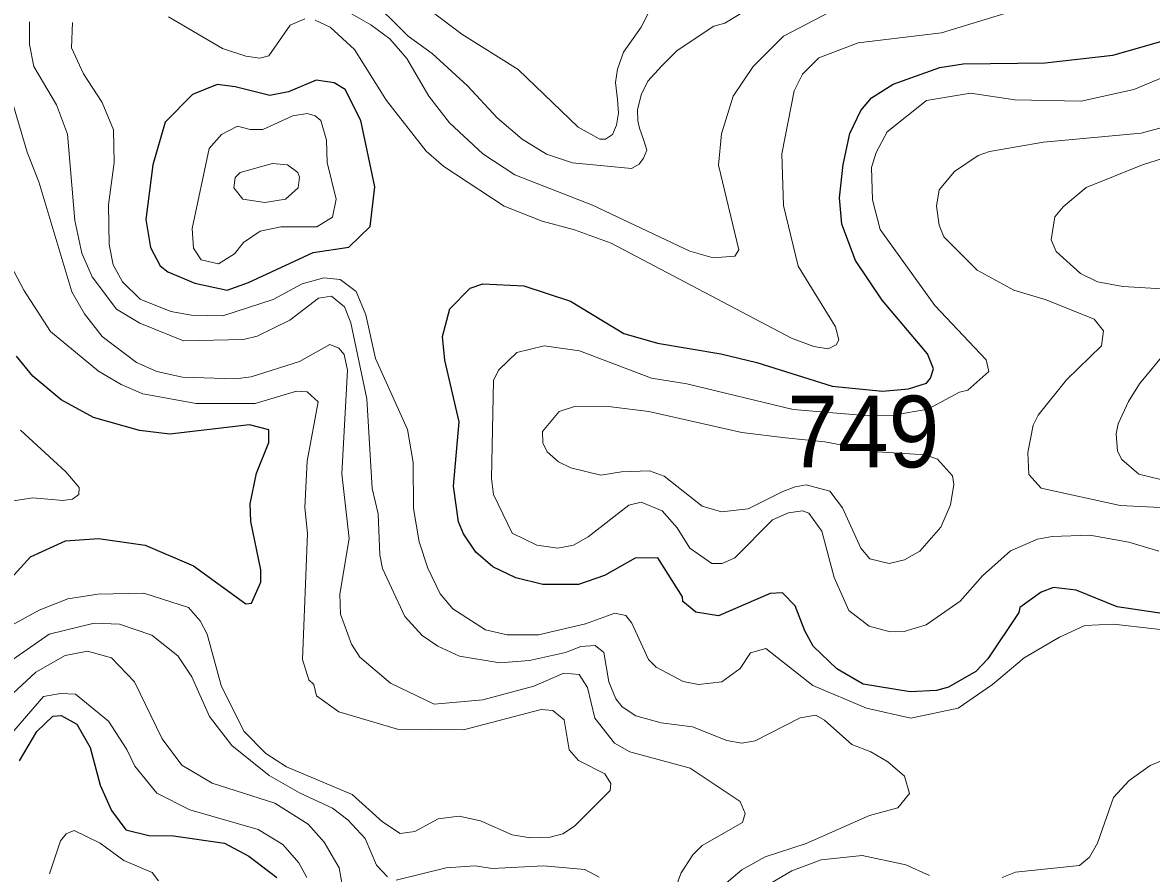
# Model space of a CAD drawing. Extents: x 673.3 to 698.5, y 6984.3 to 7012.3.
# Drawn here: x 682.782 to 684.042, y 7003.601 to 7004.55 of the extents above; entities that cross this region are included whole.
import ezdxf

# ---------------------------------------------------------------- set-up
doc = ezdxf.new("R2010")
doc.units = 0
doc.header["$LTSCALE"] = 0.032
doc.layers.add('1', color=7, linetype='Continuous', lineweight=25)
doc.layers.add('2', color=7, linetype='Continuous', lineweight=13)
doc.layers.add('21', color=7, linetype='Continuous')

msp = doc.modelspace()

# ---------------------------------------------------------------- linework, layer by layer
at = {"layer": '1'}
for points in [[(684.0561, 7003.891), (684.0036, 7003.8988), (683.9577, 7003.9173), (683.9324, 7003.9203), (683.9186, 7003.9151), (683.8949, 7003.898), (683.8937, 7003.8926), (683.8592, 7003.8408), (683.8457, 7003.8265), (683.8154, 7003.8093), (683.8018, 7003.8055), (683.7724, 7003.8039), (683.7201, 7003.8125), (683.6906, 7003.8296), (683.6644, 7003.8551), (683.6548, 7003.8721), (683.644, 7003.9), (683.6301, 7003.9145), (683.6163, 7003.9138), (683.5586, 7003.8887), (683.5333, 7003.8927), (683.5187, 7003.9049), (683.5183, 7003.9098), (683.4908, 7003.9534), (683.4654, 7003.9531), (683.4312, 7003.9336), (683.4025, 7003.9237), (683.3625, 7003.9236), (683.3323, 7003.9312), (683.3066, 7003.9433), (683.2878, 7003.9598), (683.2741, 7003.9801), (683.2684, 7003.9935), (683.2629, 7004.0332), (683.269, 7004.1051), (683.2531, 7004.1739), (683.2507, 7004.2002), (683.2588, 7004.2312), (683.2814, 7004.254), (683.2955, 7004.2591), (683.3414, 7004.2569), (683.3934, 7004.2395), (683.453, 7004.2036), (683.4905, 7004.1928), (683.5612, 7004.1809), (683.6013, 7004.1712), (683.6854, 7004.145), (683.7417, 7004.1394), (683.7707, 7004.1418), (683.7908, 7004.1482), (683.7953, 7004.1538), (683.7986, 7004.1643), (683.7917, 7004.1811), (683.7411, 7004.2409), (683.7114, 7004.285), (683.6964, 7004.3255), (683.6937, 7004.3551), (683.6977, 7004.3921), (683.7053, 7004.4267), (683.7175, 7004.4524), (683.7294, 7004.4665), (683.7534, 7004.4816), (683.8055, 7004.5003), (683.8317, 7004.5042), (683.9233, 7004.5053), (683.9987, 7004.514), (684.0704, 7004.5343)], [(682.7543, 7003.9148), (682.7908, 7003.9547), (682.8299, 7003.9725), (682.8668, 7003.9749), (682.9189, 7003.9676), (682.9726, 7003.9447), (683.031, 7003.902), (683.0373, 7003.9027), (683.0478, 7003.9263), (683.0479, 7003.9399), (683.0368, 7003.9939), (683.0358, 7004.0137), (683.0429, 7004.0479), (683.0567, 7004.0822), (683.0567, 7004.0961), (683.0351, 7004.1019), (682.9462, 7004.0915), (682.9124, 7004.0955), (682.8612, 7004.1099), (682.825, 7004.1295), (682.7935, 7004.1561), (682.7752, 7004.1783)], [(682.7786, 7003.7269), (682.7977, 7003.7597), (682.8156, 7003.7768), (682.825, 7003.7777), (682.8424, 7003.7681), (682.8573, 7003.7419), (682.8686, 7003.6999), (682.8811, 7003.6717), (682.8971, 7003.6502), (682.9229, 7003.6436), (682.9504, 7003.6434), (683.0071, 7003.6353), (683.0344, 7003.6207), (683.0655, 7003.5971)]]:
    msp.add_lwpolyline(points, dxfattribs=at)
msp.add_lwpolyline([(683.17, 7004.323), (683.1749, 7004.3671), (683.1593, 7004.441), (683.142, 7004.4759), (683.1295, 7004.4832), (683.1095, 7004.4862), (683.0785, 7004.4733), (683.058, 7004.4692), (683.0192, 7004.4789), (682.999, 7004.4814), (682.9714, 7004.47), (682.9409, 7004.4392), (682.9273, 7004.3918), (682.9193, 7004.3309), (682.9245, 7004.2994), (682.9353, 7004.2791), (682.944, 7004.2723), (682.9741, 7004.2596), (683.0104, 7004.2519), (683.0342, 7004.2605), (683.1063, 7004.294), (683.1461, 7004.2998)], close=True, dxfattribs=at)
at = {"layer": '2'}
for points in [[(682.7757, 7004.7091), (682.8087, 7004.7339), (682.8407, 7004.7436), (682.8642, 7004.7436), (682.8959, 7004.7335), (682.9292, 7004.7108), (682.9759, 7004.6641), (683.0075, 7004.6272), (683.033, 7004.6254), (683.0668, 7004.6432), (683.0989, 7004.6475), (683.1306, 7004.6347), (683.1759, 7004.6105), (683.272, 7004.5373), (683.3351, 7004.4981), (683.402, 7004.4338), (683.426, 7004.4204), (683.4323, 7004.4205), (683.4404, 7004.4254), (683.4447, 7004.436)], [(683.1665, 7004.5809), (683.2124, 7004.5351), (683.2389, 7004.516), (683.2783, 7004.4797), (683.3115, 7004.4442), (683.3394, 7004.4205), (683.3665, 7004.4036), (683.3958, 7004.394), (683.4307, 7004.3907), (683.4616, 7004.3878), (683.47, 7004.3923), (683.4747, 7004.3991), (683.4786, 7004.4079), (683.4754, 7004.4188), (683.4706, 7004.4328), (683.4684, 7004.4407), (683.4681, 7004.4532), (683.4721, 7004.4697), (683.4797, 7004.485), (683.4948, 7004.5018), (683.5123, 7004.5191), (683.5533, 7004.5462), (683.5658, 7004.5499), (683.6044, 7004.5731)], [(683.7003, 7004.5711), (683.6312, 7004.5353), (683.5974, 7004.5015), (683.5748, 7004.4684), (683.5621, 7004.4262), (683.5585, 7004.3913), (683.5812, 7004.2968), (683.577, 7004.29), (683.5526, 7004.288), (683.5265, 7004.2955), (683.4179, 7004.3469), (683.3311, 7004.3806), (683.2956, 7004.4041), (683.2584, 7004.4385), (683.2353, 7004.4682), (683.2109, 7004.5105), (683.1918, 7004.5321), (683.1705, 7004.5479), (683.1212, 7004.5764)], [(683.097, 7004.5547), (683.0807, 7004.5475), (683.0567, 7004.5134), (683.0466, 7004.5108), (683.0309, 7004.5129), (683.0049, 7004.5216), (682.9446, 7004.5566)], [(683.8831, 7004.562), (683.8074, 7004.539), (683.7143, 7004.5279), (683.6706, 7004.511), (683.6522, 7004.4928), (683.6429, 7004.4743), (683.6293, 7004.4041), (683.631, 7004.3463), (683.6475, 7004.2789), (683.6892, 7004.2112), (683.6927, 7004.1966), (683.6899, 7004.1911), (683.6811, 7004.1867), (683.6648, 7004.1891), (683.6401, 7004.1983), (683.4389, 7004.3043), (683.3977, 7004.3194), (683.3618, 7004.3289), (683.3193, 7004.3457), (683.2521, 7004.3899), (683.2325, 7004.4068), (683.1881, 7004.4633), (683.1522, 7004.5203), (683.125, 7004.5453), (683.1084, 7004.553)], [(683.4447, 7004.436), (683.4469, 7004.4494), (683.4458, 7004.4646), (683.4437, 7004.4835), (683.4458, 7004.4985), (683.4527, 7004.5173), (683.4722, 7004.5454), (683.4819, 7004.5642)], [(682.7896, 7004.5513), (682.7897, 7004.5261), (682.7945, 7004.5013), (682.8198, 7004.4586), (682.832, 7004.426), (682.8402, 7004.3297), (682.8481, 7004.2934), (682.8596, 7004.2667), (682.8867, 7004.2307), (682.9127, 7004.215), (682.9616, 7004.1956), (683.0286, 7004.1968), (683.0436, 7004.2007), (683.0801, 7004.2186)], [(682.8378, 7004.5506), (682.8365, 7004.5222), (682.8498, 7004.4932), (682.8706, 7004.4612), (682.8833, 7004.4307), (682.8841, 7004.3945), (682.8777, 7004.3472), (682.8785, 7004.3029)], [(683.7923, 7004.1191), (683.8274, 7004.1381), (683.8369, 7004.1403), (683.8602, 7004.1611), (683.8574, 7004.1741), (683.8, 7004.235), (683.7389, 7004.3195), (683.7303, 7004.3528), (683.7295, 7004.3889), (683.7346, 7004.4055), (683.7469, 7004.4286), (683.7909, 7004.4636), (683.8397, 7004.4716), (683.8893, 7004.4644), (683.9635, 7004.4627), (684.0221, 7004.4758), (684.0889, 7004.5035)], [(682.7869, 7004.4059), (682.7671, 7004.4739)], [(684.0897, 7004.4429), (684.0303, 7004.4269), (683.9212, 7004.4171), (683.861, 7004.4066), (683.8485, 7004.4021), (683.8221, 7004.3843), (683.8049, 7004.3639), (683.802, 7004.3457), (683.8047, 7004.3245), (683.8102, 7004.3113), (683.8474, 7004.2743), (683.8883, 7004.252), (683.9244, 7004.241), (683.978, 7004.2195), (683.9884, 7004.2067), (683.9859, 7004.19), (683.9469, 7004.152), (683.9152, 7004.1124), (683.9098, 7004.1014), (683.9037, 7004.071), (683.9048, 7004.0465), (683.9187, 7004.031), (684.0067, 7004.0119), (684.3304, 7003.9959)], [(684.1059, 7004.4152), (684.0319, 7004.3919), (683.9688, 7004.3664), (683.9433, 7004.345), (683.9341, 7004.3339), (683.9299, 7004.308), (683.9356, 7004.295), (683.9626, 7004.2707), (683.9817, 7004.2614), (684.0098, 7004.2559), (684.0723, 7004.2525)], [(683.5016, 7003.5615), (683.5171, 7003.6022), (683.5299, 7003.6223), (683.5403, 7003.6327), (683.5852, 7003.6583), (683.5885, 7003.6684), (683.5829, 7003.6817), (683.527, 7003.719), (683.4595, 7003.737), (683.4425, 7003.7469), (683.4207, 7003.7748), (683.4125, 7003.809), (683.4032, 7003.8235), (683.3861, 7003.825), (683.3526, 7003.8104), (683.2957, 7003.7951), (683.2411, 7003.7901), (683.1926, 7003.8138), (683.1582, 7003.8426), (683.1491, 7003.857), (683.1367, 7003.8906), (683.1359, 7003.913), (683.1463, 7003.975), (683.1382, 7004.047), (683.1447, 7004.1626), (683.1408, 7004.1803), (683.135, 7004.1872), (683.1247, 7004.1915), (683.0909, 7004.1723), (683.0371, 7004.1554), (683.0197, 7004.1532), (682.9605, 7004.1549), (682.9317, 7004.1613), (682.909, 7004.1713), (682.8706, 7004.2002), (682.8509, 7004.2255), (682.837, 7004.2501), (682.8, 7004.3729), (682.7869, 7004.4059)], [(682.8785, 7004.3029), (682.8831, 7004.2802), (682.8933, 7004.2613), (682.9133, 7004.2421), (682.9472, 7004.2281), (682.9703, 7004.2241), (683.0055, 7004.2233), (683.0615, 7004.2414), (683.0938, 7004.2592), (683.118, 7004.2656), (683.1363, 7004.2638), (683.1541, 7004.2503), (683.1651, 7004.2244), (683.1756, 7004.1756), (683.2116, 7004.0967), (683.218, 7004.0599), (683.2181, 7004.0085), (683.2246, 7003.9713), (683.2341, 7003.9419), (683.248, 7003.9133), (683.2622, 7003.8966), (683.2987, 7003.8731), (683.3226, 7003.8675), (683.3576, 7003.8674), (683.4101, 7003.8798), (683.443, 7003.8916), (683.4551, 7003.8891), (683.4618, 7003.8806), (683.4805, 7003.8402), (683.4892, 7003.8316), (683.5193, 7003.8156), (683.5362, 7003.8121), (683.5624, 7003.8153), (683.5829, 7003.83), (683.5942, 7003.8476), (683.6113, 7003.8525), (683.6638, 7003.811), (683.7238, 7003.7856), (683.7733, 7003.7746), (683.8262, 7003.7859), (683.8642, 7003.8122), (683.8997, 7003.8421), (683.9391, 7003.8651), (683.9676, 7003.8779), (683.9996, 7003.8796), (684.0908, 7003.8691)], [(682.7693, 7003.8781), (682.8003, 7003.895), (682.8324, 7003.9076), (682.8658, 7003.9131), (682.9172, 7003.9139), (682.9671, 7003.898), (682.98, 7003.8831), (682.9878, 7003.8684), (683.0034, 7003.811), (683.029, 7003.7602), (683.0533, 7003.7351), (683.0766, 7003.7202), (683.1499, 7003.6894), (683.1836, 7003.6592), (683.2033, 7003.6459), (683.2196, 7003.6484), (683.2459, 7003.6624), (683.2693, 7003.6655), (683.2928, 7003.6601), (683.3282, 7003.6446), (683.3485, 7003.641), (683.3707, 7003.6419), (683.3847, 7003.6458), (683.398, 7003.6541), (683.4378, 7003.694), (683.4386, 7003.7019), (683.4316, 7003.7124), (683.4024, 7003.7273), (683.3918, 7003.7393), (683.3864, 7003.7726), (683.3736, 7003.7831), (683.3607, 7003.7842), (683.2739, 7003.7615), (683.2003, 7003.7624), (683.1349, 7003.7816), (683.1101, 7003.7995), (683.1068, 7003.8121), (683.1013, 7003.8174), (683.0943, 7003.84), (683.0999, 7003.9807), (683.0968, 7004.0096), (683.0995, 7004.0611), (683.1117, 7004.1273), (683.0997, 7004.1385), (683.0876, 7004.1392), (683.0416, 7004.1256), (682.9755, 7004.1256), (682.9161, 7004.1365), (682.8918, 7004.1466), (682.8666, 7004.1617), (682.8129, 7004.2058), (682.7832, 7004.2519), (682.7615, 7004.2936)], [(683.0801, 7004.2186), (683.112, 7004.243), (683.1266, 7004.2452), (683.1413, 7004.2334), (683.1482, 7004.2157), (683.166, 7004.1306), (683.172, 7004.0306), (683.1789, 7004.0026), (683.1806, 7003.9567), (683.1836, 7003.9417), (683.2085, 7003.8879), (683.2278, 7003.8667), (683.2452, 7003.855), (683.2697, 7003.8436), (683.3147, 7003.8365), (683.3478, 7003.8389), (683.3877, 7003.8477), (683.4049, 7003.8544), (683.421, 7003.8558), (683.4305, 7003.8478), (683.4363, 7003.8153), (683.4441, 7003.7963), (683.4512, 7003.7873), (683.4665, 7003.7772), (683.4946, 7003.7693), (683.5294, 7003.7649), (683.568, 7003.7499), (683.5847, 7003.7469), (683.5995, 7003.7492), (683.6499, 7003.7751), (683.6672, 7003.7778), (683.677, 7003.7725), (683.7074, 7003.7451), (683.7287, 7003.7371), (683.7476, 7003.726), (683.7661, 7003.71), (683.7717, 7003.6907), (683.7589, 7003.6746), (683.727, 7003.6661), (683.6565, 7003.6347), (683.6105, 7003.6201), (683.5848, 7003.6055), (683.546, 7003.5726)], [(684.0742, 7004.2028), (684.0286, 7004.1474), (684.016, 7004.1278), (684.0045, 7004.1027), (684.0024, 7004.0918), (684.004, 7004.0723), (684.0086, 7004.0631), (684.0277, 7004.0469), (684.0554, 7004.0399)], [(684.05, 7003.9607), (684.0167, 7003.9709), (683.973, 7003.9789), (683.9309, 7003.9774), (683.9146, 7003.9741), (683.8846, 7003.9611), (683.8533, 7003.9332), (683.8283, 7003.9052), (683.7903, 7003.8787), (683.7657, 7003.8711), (683.7502, 7003.871), (683.7267, 7003.8773), (683.7041, 7003.8946), (683.6875, 7003.9316), (683.674, 7003.9833), (683.6595, 7004.0034), (683.6524, 7004.0057), (683.6368, 7004.0036), (683.6188, 7003.996), (683.5768, 7003.9533), (683.5625, 7003.9472), (683.551, 7003.9471), (683.5267, 7003.9643), (683.5124, 7003.9869), (683.4957, 7004.0058), (683.4724, 7004.0155), (683.4584, 7004.0123), (683.413, 7003.9767), (683.3967, 7003.9677), (683.3791, 7003.9643), (683.356, 7003.9675), (683.3283, 7003.981), (683.3076, 7004.024), (683.3052, 7004.0421), (683.3076, 7004.1512), (683.3132, 7004.1628), (683.3335, 7004.1823), (683.3641, 7004.1898), (683.4035, 7004.1844), (683.4837, 7004.1538), (683.5234, 7004.1475), (683.6418, 7004.1189), (683.7259, 7004.1118), (683.7538, 7004.1126), (683.7923, 7004.1191)], [(682.7794, 7004.096), (682.8302, 7004.0492), (682.8449, 7004.0319), (682.8445, 7004.0241), (682.8377, 7004.019), (682.8267, 7004.0174), (682.7935, 7004.0205), (682.7718, 7004.0171)], [(682.7624, 7003.834), (682.8114, 7003.8684), (682.8619, 7003.8804), (682.8899, 7003.8796), (682.926, 7003.8673), (682.9553, 7003.8441), (682.9709, 7003.8209), (682.9907, 7003.7765), (683.0156, 7003.7441), (683.057, 7003.7106), (683.0908, 7003.6912), (683.1277, 7003.6743), (683.1448, 7003.6614), (683.1641, 7003.6405), (683.177, 7003.6106), (683.189, 7003.5978)], [(683.1407, 7003.5764), (683.1351, 7003.6078), (683.1185, 7003.6364), (683.1008, 7003.6563), (683.0636, 7003.6799), (682.9935, 7003.7023), (682.9597, 7003.7221), (682.9376, 7003.7516), (682.9069, 7003.8153), (682.8812, 7003.8419), (682.8543, 7003.8493), (682.8295, 7003.8445), (682.7967, 7003.8258), (682.7658, 7003.7972)], [(683.0991, 7003.597), (683.0902, 7003.6133), (683.0724, 7003.6336), (683.0449, 7003.6506), (682.9686, 7003.6725), (682.9318, 7003.691), (682.907, 7003.721), (682.8983, 7003.7397), (682.8778, 7003.7711), (682.8409, 7003.8013), (682.8241, 7003.8022), (682.8054, 7003.7989), (682.7723, 7003.7606)], [(684.08, 7003.7384), (684.0404, 7003.7219), (684.0168, 7003.7051), (683.9995, 7003.686), (683.9815, 7003.6352), (683.9727, 7003.6196), (683.9616, 7003.6104), (683.8899, 7003.6027), (683.8753, 7003.597)], [(682.8119, 7003.601), (682.8242, 7003.638), (682.8307, 7003.6458), (682.8395, 7003.6492), (682.8686, 7003.6353), (682.8948, 7003.6158), (682.9265, 7003.6026), (682.9337, 7003.5934)], [(683.7941, 7003.5993), (683.7675, 7003.6109), (683.7189, 7003.6214), (683.6733, 7003.6165), (683.6405, 7003.6042), (683.5808, 7003.5695)], [(683.1989, 7003.5938), (683.2547, 7003.6076), (683.2867, 7003.61), (683.3062, 7003.6068), (683.3634, 7003.6101), (683.4094, 7003.6059), (683.4254, 7003.5972)]]:
    msp.add_lwpolyline(points, dxfattribs=at)
for points in [[(683.1278, 7004.3333), (683.1317, 7004.3533), (683.122, 7004.3945), (683.1212, 7004.4193), (683.1147, 7004.4413), (683.1085, 7004.4462), (683.0997, 7004.4488), (683.0835, 7004.4463), (683.0501, 7004.431), (683.0359, 7004.431), (683.0217, 7004.435), (683.0038, 7004.4255), (682.9902, 7004.4101), (682.9713, 7004.3208), (682.9726, 7004.2988), (682.9813, 7004.2859), (683.0005, 7004.2813), (683.0185, 7004.2926), (683.0284, 7004.3051), (683.047, 7004.3177), (683.0701, 7004.3226), (683.1104, 7004.3227)], [(683.0893, 7004.3661), (683.0911, 7004.3781), (683.0892, 7004.383), (683.0777, 7004.3918), (683.0609, 7004.3934), (683.0249, 7004.3832), (683.0193, 7004.3777), (683.0177, 7004.3659), (683.0278, 7004.3536), (683.0521, 7004.3496), (683.0752, 7004.3535)], [(683.3937, 7004.0538), (683.3799, 7004.0605), (683.3673, 7004.0717), (683.3626, 7004.0818), (683.3623, 7004.0943), (683.3806, 7004.1167), (683.398, 7004.1222), (683.4389, 7004.1217), (683.481, 7004.1165), (683.5848, 7004.0934), (683.6335, 7004.0871), (683.6771, 7004.0829), (683.7362, 7004.0718), (683.7895, 7004.0684), (683.8029, 7004.0635), (683.8197, 7004.045), (683.8214, 7004.0354), (683.8175, 7004.0126), (683.8066, 7003.9877), (683.7831, 7003.961), (683.766, 7003.9513), (683.7489, 7003.9472), (683.7275, 7003.9525), (683.7175, 7003.9641), (683.6969, 7004.0091), (683.6827, 7004.0279), (683.6565, 7004.035), (683.6443, 7004.0327), (683.6303, 7004.0275), (683.5917, 7004.0082), (683.5619, 7004.0046), (683.5405, 7004.0111), (683.498, 7004.0445), (683.4817, 7004.0505), (683.4504, 7004.0495), (683.4274, 7004.0458)]]:
    msp.add_lwpolyline(points, close=True, dxfattribs=at)

# ---------------------------------------------------------------- texts
at = {"layer": '21', "width": 0.95}
msp.add_text('749', height=0.08, dxfattribs=at).set_placement((683.6355, 7004.0543))

doc.saveas('drawing.dxf')
